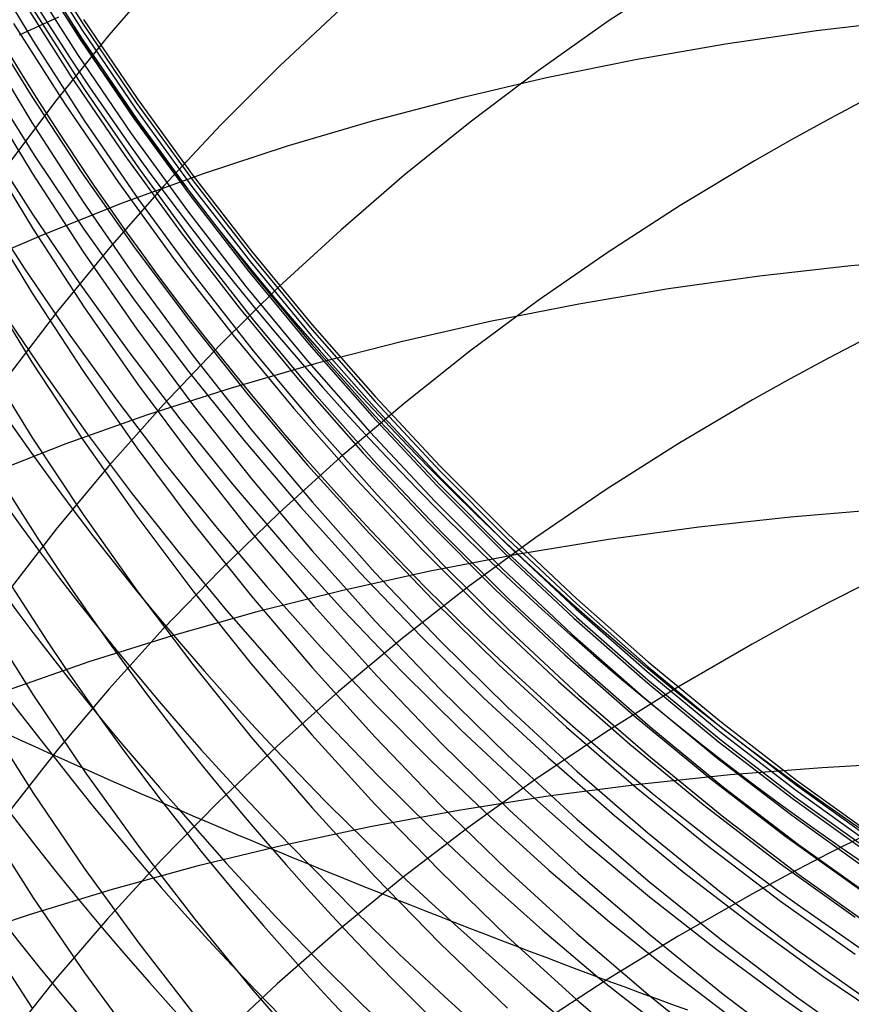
# Model space of a CAD drawing. Extents: x -383 to 1849, y -1185 to -529.
# Tile 817 of 870: x 1819.19 to 1823.47, y -941.25 to -936.18. Entities that reach past the tile are written whole.
import ezdxf

# ---------------------------------------------------------------- set-up
doc = ezdxf.new("R2010")
doc.units = 0
doc.layers.add('PREDEFINITO', color=7, linetype='CONTINUOUS')

msp = doc.modelspace()

# ---------------------------------------------------------------- linework, layer by layer
at = {"layer": 'PREDEFINITO'}
for p, q in [((1819.24630109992, -935.8186834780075, 573.4006862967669), (1819.509928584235, -936.2336268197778, 573.3975062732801)), ((1819.25186885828, -935.7877990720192, 575.0632391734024), (1819.515546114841, -936.2033620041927, 575.0587983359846)), ((1819.007478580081, -935.8731683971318, 584.5595345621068), (1819.25866021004, -936.2921183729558, 584.499836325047)), ((1819.236220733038, -935.8659886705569, 571.861162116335), (1819.499875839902, -936.2810245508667, 571.8643871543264)), ((1819.250630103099, -935.8734803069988, 579.6276031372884), (1819.514277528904, -936.2869337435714, 579.5919600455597)), ((1819.22166252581, -935.9427553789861, 570.3352785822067), (1819.485831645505, -936.3583449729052, 570.3457793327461)), ((1819.926064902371, -935.9354834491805, 629.8464579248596), (1819.646158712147, -936.2593357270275, 629.6051789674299)), ((1822.591390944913, -935.943483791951, 634.7867200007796), (1822.219584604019, -936.187913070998, 634.5859153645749)), ((1819.18964557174, -936.0588019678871, 568.8048221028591), (1819.453419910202, -936.4734024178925, 568.8222007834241)), ((1819.257913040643, -936.1272307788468, 582.8951925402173), (1819.522062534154, -936.5394098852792, 582.8448162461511)), ((1820.842163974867, -936.1229754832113, 632.131785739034), (1820.526058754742, -936.41876320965, 631.9010309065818)), ((1818.996938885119, -936.1655748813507, 565.7363367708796), (1819.246641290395, -936.5705405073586, 565.7670410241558)), ((1819.387674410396, -936.166999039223, 513.9430937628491), (1819.185872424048, -936.2595037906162, 514.0435490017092)), ((1819.515837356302, -936.1781498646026, 576.579025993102), (1819.792208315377, -936.5851334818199, 576.5653388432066)), ((1819.15657275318, -936.1988324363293, 567.2766171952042), (1819.420370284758, -936.6130151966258, 567.3009143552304)), ((1819.515546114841, -936.2033620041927, 575.0587983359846), (1819.79193519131, -936.6105809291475, 575.0547325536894)), ((1822.219584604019, -936.187913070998, 634.5859153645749), (1821.858411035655, -936.4424657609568, 634.3773487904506)), ((1823.764805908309, -936.1808920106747, 510.7269063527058), (1823.292021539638, -936.2373638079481, 510.8500576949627)), ((1819.646158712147, -936.2593357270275, 629.6051789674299), (1819.378868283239, -936.590438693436, 629.3588906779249)), ((1819.509928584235, -936.2336268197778, 573.3975062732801), (1819.786280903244, -936.6402120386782, 573.3946201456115)), ((1823.292021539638, -936.2373638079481, 510.8500576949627), (1822.823548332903, -936.305983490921, 510.9817323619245)), ((1819.000361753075, -936.2933387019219, 587.7303649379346), (1819.251005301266, -936.7091117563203, 587.6530101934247)), ((1819.25866021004, -936.2921183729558, 584.499836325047), (1819.522859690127, -936.7032793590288, 584.4415490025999)), ((1819.499875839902, -936.2810245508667, 571.8643871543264), (1819.776246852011, -936.6877031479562, 571.8676940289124)), ((1819.514277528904, -936.2869337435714, 579.5919600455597), (1819.790648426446, -936.6920857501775, 579.5573379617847)), ((1822.823548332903, -936.305983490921, 510.9817323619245), (1822.35992977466, -936.3867493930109, 511.12183694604)), ((1819.485831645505, -936.3583449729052, 570.3457793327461), (1819.762718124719, -936.7655769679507, 570.3561313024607)), ((1820.526058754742, -936.41876320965, 631.9010309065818), (1820.221803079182, -936.7228632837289, 631.6642286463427)), ((1822.35992977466, -936.3867493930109, 511.12183694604), (1821.901709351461, -936.479659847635, 511.2702780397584)), ((1819.453419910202, -936.4734024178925, 568.8222007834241), (1819.729916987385, -936.8796458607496, 568.8392060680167)), ((1821.901709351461, -936.479659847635, 511.2702780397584), (1821.449430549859, -936.5847131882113, 511.4269622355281)), ((1821.858411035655, -936.4424657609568, 634.3773487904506), (1821.508117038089, -936.7067568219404, 634.1613294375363)), ((1819.023408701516, -936.4978621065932, 564.2245417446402), (1819.265565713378, -936.8820553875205, 564.2600851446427)), ((1819.000632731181, -936.5552606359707, 589.3043652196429), (1819.251294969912, -936.969352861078, 589.218442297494)), ((1819.246641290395, -936.5705405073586, 565.7670410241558), (1819.508413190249, -936.9679142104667, 565.7969922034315)), ((1819.522062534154, -936.5394098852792, 582.8448162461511), (1819.798926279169, -936.9433202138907, 582.7957555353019)), ((1823.565040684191, -936.5809515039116, 636.8418765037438), (1823.36513171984, -936.686440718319, 636.7508692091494)), ((1819.378868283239, -936.590438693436, 629.3588906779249), (1819.12444167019, -936.92839830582, 629.1078847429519)), ((1819.420370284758, -936.6130151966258, 567.3009143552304), (1819.69688009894, -937.0188569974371, 567.3246147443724)), ((1819.79193519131, -936.6105809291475, 575.0547325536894), (1820.080735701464, -937.0089959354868, 575.0510465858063)), ((1819.792208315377, -936.5851334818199, 576.5653388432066), (1820.08098952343, -936.9833309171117, 576.5522571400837)), ((1821.449430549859, -936.5847131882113, 511.4269622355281), (1821.00363685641, -936.7019077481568, 511.5917961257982)), ((1819.786280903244, -936.6402120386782, 573.3946201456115), (1820.07505669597, -937.0379827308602, 573.3920312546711)), ((1819.251005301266, -936.7091117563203, 587.6530101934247), (1819.514673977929, -937.1171669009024, 587.5773936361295)), ((1819.522859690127, -936.7032793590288, 584.4415490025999), (1819.799772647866, -937.1061979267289, 584.384736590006)), ((1819.776246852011, -936.6877031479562, 571.8676940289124), (1820.065033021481, -937.0855671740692, 571.8710790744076)), ((1819.790648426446, -936.6920857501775, 579.5573379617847), (1820.079441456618, -937.0884818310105, 579.523775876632)), ((1820.221803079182, -936.7228632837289, 631.6642286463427), (1819.929644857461, -937.0348852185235, 631.4216800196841)), ((1821.00363685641, -936.7019077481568, 511.5917961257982), (1820.564871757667, -936.8312418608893, 511.7646863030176)), ((1821.508117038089, -936.7067568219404, 634.1613294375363), (1821.168949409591, -936.9804012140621, 633.9381664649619)), ((1823.36513171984, -936.686440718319, 636.7508692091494), (1823.167697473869, -936.7947075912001, 636.6576338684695)), ((1819.762718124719, -936.7655769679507, 570.3561313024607), (1820.052017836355, -937.1639911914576, 570.3663226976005)), ((1819.020185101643, -936.8165933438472, 562.7164984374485), (1819.253577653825, -937.181161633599, 562.7563529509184)), ((1820.564871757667, -936.8312418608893, 511.7646863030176), (1820.133678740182, -936.972713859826, 511.9455393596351)), ((1823.167697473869, -936.7947075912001, 636.6576338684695), (1822.972768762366, -936.9057047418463, 636.562210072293)), ((1819.006054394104, -936.844639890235, 590.8777946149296), (1819.257194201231, -937.2576185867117, 590.7834412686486)), ((1819.265565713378, -936.8820553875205, 564.2600851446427), (1819.51869126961, -937.2592146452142, 564.2947416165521)), ((1819.729916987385, -936.8796458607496, 568.8392060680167), (1820.018835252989, -937.2770766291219, 568.8558189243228)), ((1822.972768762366, -936.9057047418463, 636.562210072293), (1822.590551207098, -937.1357003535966, 636.3649554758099)), ((1819.251294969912, -936.969352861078, 589.218442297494), (1819.51498122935, -937.3757646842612, 589.1344170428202)), ((1819.508413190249, -936.9679142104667, 565.7969922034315), (1819.781980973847, -937.3572791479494, 565.8261587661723)), ((1820.133678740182, -936.972713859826, 511.9455393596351), (1819.710601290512, -937.1263220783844, 512.1342618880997)), ((1819.798926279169, -936.9433202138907, 582.7957555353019), (1820.08820019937, -937.3385073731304, 582.7480658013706)), ((1820.08098952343, -936.9833309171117, 576.5522571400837), (1820.381880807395, -937.3722827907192, 576.5397965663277)), ((1821.168949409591, -936.9804012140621, 633.9381664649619), (1820.841154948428, -937.2630138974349, 633.7081690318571)), ((1819.929644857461, -937.0348852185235, 631.4216800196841), (1819.64983199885, -937.3544385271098, 631.1736860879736)), ((1819.69688009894, -937.0188569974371, 567.3246147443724), (1819.985801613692, -937.4159016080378, 567.3476916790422)), ((1820.07505669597, -937.0379827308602, 573.3920312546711), (1820.37595460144, -937.4264824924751, 573.3897429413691)), ((1820.080735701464, -937.0089959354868, 575.0510465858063), (1820.381647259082, -937.3981471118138, 575.0477451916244)), ((1820.065033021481, -937.0855671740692, 571.8710790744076), (1820.365933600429, -937.4741593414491, 571.874538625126)), ((1820.079441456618, -937.0884818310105, 579.523775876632), (1820.380355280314, -937.4756674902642, 579.4913127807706)), ((1818.990532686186, -937.1185932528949, 561.2102318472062), (1819.21402240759, -937.4646537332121, 561.2539406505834)), ((1819.710601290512, -937.1263220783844, 512.1342618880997), (1819.296182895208, -937.2920648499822, 512.3307604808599)), ((1819.514673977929, -937.1171669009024, 587.5773936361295), (1819.79106624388, -937.5170552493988, 587.5035983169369)), ((1819.799772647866, -937.1061979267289, 584.384736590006), (1820.089094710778, -937.5004206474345, 584.3294630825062)), ((1822.590551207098, -937.1357003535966, 636.3649554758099), (1822.218725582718, -937.3760485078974, 636.1594221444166)), ((1819.000599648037, -937.1772957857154, 592.4468073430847), (1819.251271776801, -937.5876691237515, 592.3444924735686)), ((1819.253577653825, -937.181161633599, 562.7563529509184), (1819.496925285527, -937.5392773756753, 562.7952187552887)), ((1820.052017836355, -937.1639911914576, 570.3663226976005), (1820.353426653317, -937.5531274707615, 570.3763417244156)), ((1819.296182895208, -937.2920648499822, 512.3307604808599), (1819.092390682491, -937.3794861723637, 512.4318966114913)), ((1819.257194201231, -937.2576185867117, 590.7834412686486), (1819.52135392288, -937.6629651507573, 590.6911376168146)), ((1819.51869126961, -937.2592146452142, 564.2947416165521), (1819.782546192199, -937.6289784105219, 564.3284779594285)), ((1820.018835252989, -937.2770766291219, 568.8558189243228), (1820.319873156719, -937.6652390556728, 568.8720203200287)), ((1820.841154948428, -937.2630138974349, 633.7081690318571), (1820.524980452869, -937.5542098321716, 633.4716462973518)), ((1820.08820019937, -937.3385073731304, 582.7480658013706), (1820.389580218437, -937.7245169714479, 582.7018024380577)), ((1819.64983199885, -937.3544385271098, 631.1736860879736), (1819.382612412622, -937.6811327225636, 630.920547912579)), ((1819.51498122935, -937.3757646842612, 589.1344170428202), (1819.791390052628, -937.774049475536, 589.0523816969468)), ((1819.781980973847, -937.3572791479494, 565.8261587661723), (1820.067071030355, -937.7382184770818, 565.8545091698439)), ((1820.381880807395, -937.3722827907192, 576.5397965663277), (1820.694581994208, -937.7515297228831, 576.5279728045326)), ((1822.218725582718, -937.3760485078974, 636.1594221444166), (1821.857538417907, -937.626370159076, 635.9459268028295)), ((1819.985801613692, -937.4159016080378, 567.3476916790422), (1820.28683424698, -937.8036927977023, 567.3701184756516)), ((1820.37595460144, -937.4264824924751, 573.3897429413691), (1820.688673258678, -937.8052549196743, 573.3877585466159)), ((1820.381647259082, -937.3981471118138, 575.0477451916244), (1820.694369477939, -937.777574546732, 575.0448331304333)), ((1823.945226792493, -937.4044611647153, 509.0685098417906), (1823.469604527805, -937.4464395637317, 509.1858734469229)), ((1819.21402240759, -937.4646537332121, 561.2539406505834), (1819.446506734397, -937.8048701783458, 561.2965951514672)), ((1820.365933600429, -937.4741593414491, 571.874538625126), (1820.678647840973, -937.8530223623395, 571.8780690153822)), ((1820.380355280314, -937.4756674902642, 579.4913127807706), (1820.693088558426, -937.8531882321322, 579.459987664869)), ((1823.469604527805, -937.4464395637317, 509.1858734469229), (1822.99777590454, -937.5004203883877, 509.3120860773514)), ((1819.000197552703, -937.5357502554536, 594.0111110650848), (1819.250818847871, -937.9439790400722, 593.900855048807)), ((1819.496925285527, -937.5392773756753, 562.7952187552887), (1819.750019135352, -937.8906272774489, 562.8330618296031)), ((1819.79106624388, -937.5170552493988, 587.5035983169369), (1820.079880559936, -937.9083279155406, 587.4317072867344)), ((1820.089094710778, -937.5004206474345, 584.3294630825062), (1820.390521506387, -937.8854940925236, 584.2757924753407)), ((1822.99777590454, -937.5004203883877, 509.3120860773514), (1822.530281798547, -937.5664054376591, 509.447053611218)), ((1819.251271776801, -937.5876691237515, 592.3444924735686), (1819.514969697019, -937.9904431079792, 592.244378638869)), ((1820.524980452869, -937.5542098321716, 633.4716462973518), (1820.220672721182, -937.8536039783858, 633.2289074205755)), ((1820.353426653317, -937.5531274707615, 570.3763417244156), (1820.666640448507, -937.9325256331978, 570.3861765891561)), ((1822.530281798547, -937.5664054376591, 509.447053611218), (1822.067663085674, -937.6443965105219, 509.5906819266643)), ((1819.782546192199, -937.6289784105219, 564.3284779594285), (1820.056891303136, -937.9909852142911, 564.3612609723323)), ((1821.857538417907, -937.626370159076, 635.9459268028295), (1821.507236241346, -937.88628626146, 635.724786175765)), ((1822.067663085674, -937.6443965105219, 509.5906819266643), (1821.610460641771, -937.7343954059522, 509.7428769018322)), ((1819.095079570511, -937.6770921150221, 559.7434252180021), (1819.311440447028, -937.9971261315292, 559.789026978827)), ((1819.382612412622, -937.6811327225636, 630.920547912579), (1819.128234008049, -938.0145773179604, 630.6625665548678)), ((1819.52135392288, -937.6629651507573, 590.6911376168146), (1819.798229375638, -938.0602307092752, 590.6009855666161)), ((1820.319873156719, -937.6652390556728, 568.8720203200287), (1820.632729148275, -938.0436774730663, 568.8877912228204)), ((1820.067071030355, -937.7382184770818, 565.8545091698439), (1820.363409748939, -938.1103153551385, 565.8820118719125)), ((1820.389580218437, -937.7245169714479, 582.7018024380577), (1820.702762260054, -938.1008946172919, 582.6570208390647)), ((1821.610460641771, -937.7343954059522, 509.7428769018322), (1821.159215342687, -937.8364039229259, 509.9035444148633)), ((1819.791390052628, -937.774049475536, 589.0523816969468), (1820.080219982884, -938.1637606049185, 588.9724285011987)), ((1820.694369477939, -937.777574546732, 575.0448331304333), (1821.018601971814, -938.1468183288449, 575.0423151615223)), ((1820.694581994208, -937.7515297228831, 576.5279728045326), (1821.018792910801, -938.1206123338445, 576.5168015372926)), ((1819.446506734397, -937.8048701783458, 561.2965951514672), (1819.687805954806, -938.1389708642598, 561.3381610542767)), ((1820.28683424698, -937.8036927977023, 567.3701184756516), (1820.599677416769, -938.1817743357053, 567.3918684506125)), ((1820.688673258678, -937.8052549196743, 573.3877585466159), (1821.01291130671, -938.1738436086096, 573.3860814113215)), ((1821.159215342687, -937.8364039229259, 509.9035444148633), (1820.714468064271, -937.950423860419, 510.0725903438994)), ((1823.553987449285, -937.8185678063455, 638.4026117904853), (1823.35410124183, -937.9222348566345, 638.3095375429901)), ((1819.750019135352, -937.8906272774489, 562.8330618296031), (1820.012650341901, -938.2348980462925, 562.8698481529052)), ((1820.220672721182, -937.8536039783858, 633.2289074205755), (1819.928478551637, -938.16081129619, 632.9802615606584)), ((1820.390521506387, -937.8854940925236, 584.2757924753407), (1820.703748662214, -938.2609648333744, 584.2237887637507)), ((1820.678647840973, -937.8530223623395, 571.8780690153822), (1821.002874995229, -938.2216989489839, 571.8816665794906)), ((1820.693088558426, -937.8531882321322, 579.459987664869), (1821.017339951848, -938.2205895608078, 579.4298395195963)), ((1821.507236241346, -937.88628626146, 635.724786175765), (1821.168065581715, -938.1554177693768, 635.4963169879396)), ((1819.000463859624, -937.9236613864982, 595.5683315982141), (1819.251105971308, -938.3297093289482, 595.4501918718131)), ((1819.250818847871, -937.9439790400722, 593.900855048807), (1819.514464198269, -938.3446525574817, 593.7929474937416)), ((1820.079880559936, -937.9083279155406, 587.4317072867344), (1820.380815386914, -938.2905360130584, 587.36180359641)), ((1820.714468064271, -937.950423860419, 510.0725903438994), (1820.276759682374, -938.0764570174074, 510.2499205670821)), ((1820.666640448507, -937.9325256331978, 570.3861765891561), (1820.991355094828, -938.3017255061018, 570.3958154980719)), ((1823.35410124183, -937.9222348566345, 638.3095375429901), (1823.156700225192, -938.0286300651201, 638.2141854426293)), ((1819.311440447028, -937.9971261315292, 559.789026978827), (1819.535609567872, -938.3118591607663, 559.833537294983)), ((1819.514969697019, -937.9904431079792, 592.244378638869), (1819.791391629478, -938.385174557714, 592.1465758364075)), ((1820.056891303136, -937.9909852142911, 564.3612609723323), (1820.34148742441, -938.3448735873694, 564.3930574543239)), ((1820.632729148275, -938.0436774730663, 568.8877912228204), (1820.95710167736, -938.4119362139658, 568.9031126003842)), ((1823.156700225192, -938.0286300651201, 638.2141854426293), (1822.961814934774, -938.1377069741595, 638.116595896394)), ((1819.798229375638, -938.0602307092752, 590.6009855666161), (1820.08751637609, -938.4489663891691, 590.5130870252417)), ((1820.276759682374, -938.0764570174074, 510.2499205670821), (1819.846631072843, -938.2145051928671, 510.4354409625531)), ((1820.702762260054, -938.1008946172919, 582.6570208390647), (1821.027442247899, -938.4671859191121, 582.6137763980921)), ((1819.687805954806, -938.1389708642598, 561.3381610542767), (1819.937740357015, -938.466684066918, 561.378604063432)), ((1820.363409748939, -938.1103153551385, 565.8820118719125), (1820.670723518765, -938.4731529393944, 565.9086353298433)), ((1821.168065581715, -938.1554177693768, 635.4963169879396), (1820.840272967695, -938.4333856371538, 635.2608359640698)), ((1821.018601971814, -938.1468183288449, 575.0423151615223), (1821.354044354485, -938.5054185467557, 575.0401960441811)), ((1821.018792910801, -938.1206123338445, 576.5168015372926), (1821.354213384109, -938.4790712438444, 576.5062984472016)), ((1822.961814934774, -938.1377069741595, 638.116595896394), (1822.579713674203, -938.3637200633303, 637.9148660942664)), ((1819.928478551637, -938.16081129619, 632.9802615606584), (1819.6486447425, -938.4754467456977, 632.7260178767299)), ((1820.080219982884, -938.1637606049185, 588.9724285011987), (1820.381169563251, -938.5444514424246, 588.8946496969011)), ((1820.599677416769, -938.1817743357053, 567.3918684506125), (1820.924030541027, -938.5496899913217, 567.4129149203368)), ((1821.01291130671, -938.1738436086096, 573.3860814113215), (1821.34836738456, -938.5317921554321, 573.3847148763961)), ((1819.846631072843, -938.2145051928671, 510.4354409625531), (1819.424623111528, -938.364570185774, 510.6290574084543)), ((1820.012650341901, -938.2348980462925, 562.8698481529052), (1820.284610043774, -938.5717763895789, 562.9055437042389)), ((1821.002874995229, -938.2216989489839, 571.8816665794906), (1821.338314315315, -938.5797318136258, 571.8853276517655)), ((1821.017339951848, -938.2205895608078, 579.4298395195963), (1821.352808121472, -938.5774169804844, 579.4009073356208)), ((1820.380815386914, -938.2905360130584, 587.36180359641), (1820.693569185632, -938.663230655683, 587.2939702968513)), ((1820.703748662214, -938.2609648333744, 584.2237887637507), (1821.028471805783, -938.6263794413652, 584.1735159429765)), ((1820.991355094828, -938.3017255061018, 570.3958154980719), (1821.327266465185, -938.660266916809, 570.4052466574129)), ((1819.251105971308, -938.3297093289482, 595.4501918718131), (1819.514771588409, -938.7282497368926, 595.3345475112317)), ((1819.514464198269, -938.3446525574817, 593.7929474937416), (1819.790832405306, -938.737330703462, 593.6875067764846)), ((1819.535609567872, -938.3118591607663, 559.833537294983), (1819.76743798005, -938.621066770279, 559.8769240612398)), ((1820.34148742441, -938.3448735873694, 564.3930574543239), (1820.636095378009, -938.6902820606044, 564.4238342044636)), ((1819.424623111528, -938.364570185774, 510.6290574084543), (1819.01127667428, -938.5266537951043, 510.8306757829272)), ((1819.791391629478, -938.385174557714, 592.1465758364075), (1820.080235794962, -938.7714202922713, 592.0511940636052)), ((1822.579713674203, -938.3637200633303, 637.9148660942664), (1822.208041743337, -938.5999024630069, 637.7046713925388)), ((1820.08751637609, -938.4489663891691, 590.5130870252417), (1820.388910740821, -938.8287233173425, 590.4275438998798)), ((1820.840272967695, -938.4333856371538, 635.2608359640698), (1820.524104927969, -938.7198108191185, 635.0186598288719)), ((1820.95710167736, -938.4119362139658, 568.9031126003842), (1821.292689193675, -938.7695596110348, 568.9179654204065)), ((1819.6486447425, -938.4754467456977, 632.7260178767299), (1819.381418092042, -938.7971252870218, 632.4664855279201)), ((1819.937740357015, -938.466684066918, 561.378604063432), (1820.196130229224, -938.7877380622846, 561.4178898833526)), ((1820.670723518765, -938.4731529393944, 565.9086353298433), (1820.988738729, -938.8263143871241, 565.9343480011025)), ((1821.027442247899, -938.4671859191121, 582.6137763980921), (1821.363316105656, -938.8229364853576, 582.572124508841)), ((1821.354044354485, -938.5054185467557, 575.0401960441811), (1821.700396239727, -938.8529152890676, 575.0384805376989)), ((1821.354213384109, -938.4790712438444, 576.5062984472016), (1821.700543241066, -938.8264470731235, 576.4964792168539)), ((1820.381169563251, -938.5444514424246, 588.8946496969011), (1820.693937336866, -938.9156753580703, 588.8191375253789)), ((1820.924030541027, -938.5496899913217, 567.4129149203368), (1821.259593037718, -938.9069835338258, 567.4332312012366)), ((1821.34836738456, -938.5317921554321, 573.3847148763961), (1821.694740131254, -938.8786441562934, 573.3836622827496)), ((1820.284610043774, -938.5717763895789, 562.9055437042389), (1820.565689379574, -938.9009490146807, 562.940114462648)), ((1821.338314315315, -938.5797318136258, 571.8853276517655), (1821.684665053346, -938.9266636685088, 571.8890485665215)), ((1821.352808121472, -938.5774169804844, 579.4009073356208), (1821.699191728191, -938.9232159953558, 579.3732301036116)), ((1822.208041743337, -938.5999024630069, 637.7046713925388), (1821.847043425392, -938.8458825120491, 637.4863350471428)), ((1819.76743798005, -938.621066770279, 559.8769240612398), (1820.006776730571, -938.9245245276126, 559.9191551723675)), ((1820.693569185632, -938.663230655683, 587.2939702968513), (1821.017840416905, -939.0259629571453, 587.228290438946)), ((1821.028471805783, -938.6263794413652, 584.1735159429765), (1821.364386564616, -938.9812844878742, 584.1250380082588)), ((1821.327266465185, -938.660266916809, 570.4052466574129), (1821.67407043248, -939.0076896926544, 570.4144582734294)), ((1820.636095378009, -938.6902820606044, 564.4238342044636), (1820.940475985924, -939.0268491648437, 564.4535580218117)), ((1823.631904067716, -938.7018866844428, 507.5555950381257), (1823.15729932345, -938.7417811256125, 507.6759385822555)), ((1819.514771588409, -938.7282497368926, 595.3345475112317), (1819.791159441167, -939.1188447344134, 595.221525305)), ((1819.790832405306, -938.737330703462, 593.6875067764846), (1820.079622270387, -939.1215733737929, 593.5846512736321)), ((1820.524104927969, -938.7198108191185, 635.0186598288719), (1820.219807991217, -939.0143142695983, 634.7701053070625)), ((1823.15729932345, -938.7417811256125, 507.6759385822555), (1822.686530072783, -938.7935127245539, 507.8053428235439)), ((1819.381418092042, -938.7971252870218, 632.4664855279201), (1819.12704539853, -939.1254618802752, 632.2019736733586)), ((1820.080235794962, -938.7714202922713, 592.0511940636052), (1820.381200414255, -939.1487371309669, 591.958343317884)), ((1820.196130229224, -938.7877380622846, 561.4178898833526), (1820.462795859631, -939.1018611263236, 561.4559842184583)), ((1821.292689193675, -938.7695596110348, 568.9179654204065), (1821.639190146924, -939.116091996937, 568.9323306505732)), ((1822.686530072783, -938.7935127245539, 507.8053428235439), (1822.220134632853, -938.8570844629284, 507.9437110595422)), ((1820.388910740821, -938.8287233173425, 590.4275438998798), (1820.702108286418, -939.1990526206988, 590.3444580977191)), ((1820.988738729, -938.8263143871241, 565.9343480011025), (1821.317181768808, -939.1693828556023, 565.9591183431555)), ((1821.363316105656, -938.8229364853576, 582.572124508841), (1821.710079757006, -939.1676919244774, 582.5321205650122)), ((1821.847043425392, -938.8458825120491, 637.4863350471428), (1821.496963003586, -939.1012885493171, 637.2601803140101)), ((1821.700396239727, -938.8529152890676, 575.0384805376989), (1822.057357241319, -939.1888486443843, 575.0371734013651)), ((1821.700543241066, -938.8264470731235, 576.4964792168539), (1822.057482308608, -939.1622804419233, 576.4873595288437)), ((1822.220134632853, -938.8570844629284, 507.9437110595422), (1821.7586513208, -938.9324993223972, 508.0909465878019)), ((1820.565689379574, -938.9009490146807, 562.940114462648), (1820.855679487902, -939.2221026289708, 562.9735264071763)), ((1820.693937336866, -938.9156753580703, 588.8191375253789), (1821.018221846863, -939.2769857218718, 588.7459842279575)), ((1821.259593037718, -938.9069835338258, 567.4332312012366), (1821.60606432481, -939.2531987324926, 567.4527906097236)), ((1821.694740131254, -938.8786441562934, 573.3836622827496), (1822.051728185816, -939.2139432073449, 573.3829269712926)), ((1820.006776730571, -938.9245245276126, 559.9191551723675), (1820.253476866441, -939.2220080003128, 559.9601985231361)), ((1821.7586513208, -938.9324993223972, 508.0909465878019), (1821.302618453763, -939.0197602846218, 508.2469527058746)), ((1821.684665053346, -938.9266636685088, 571.8890485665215), (1822.04162646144, -939.2620372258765, 571.8928256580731)), ((1821.699191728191, -938.9232159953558, 579.3732301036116), (1822.056189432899, -939.2575321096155, 579.3468468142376)), ((1820.219807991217, -939.0143142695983, 634.7701053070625), (1819.92762868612, -939.3165169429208, 634.5154891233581)), ((1821.364386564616, -938.9812844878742, 584.1250380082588), (1821.711188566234, -939.3252265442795, 584.0784189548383)), ((1821.67407043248, -939.0076896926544, 570.4144582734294), (1822.031462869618, -939.3435336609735, 570.4234385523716)), ((1821.302618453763, -939.0197602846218, 508.2469527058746), (1820.852574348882, -939.1188703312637, 508.4116327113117)), ((1820.940475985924, -939.0268491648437, 564.4535580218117), (1821.254390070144, -939.354213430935, 564.4821957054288)), ((1821.017840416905, -939.0259629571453, 587.228290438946), (1821.353327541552, -939.3782840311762, 587.1648470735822)), ((1819.791159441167, -939.1188447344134, 595.221525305), (1820.079968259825, -939.5010564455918, 595.1112520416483)), ((1820.852574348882, -939.1188703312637, 508.4116327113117), (1820.409057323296, -939.229832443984, 508.5848899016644)), ((1820.462795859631, -939.1018611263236, 561.4559842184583), (1820.737557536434, -939.4087815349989, 561.4928527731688)), ((1821.496963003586, -939.1012885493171, 637.2601803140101), (1821.158044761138, -939.3657489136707, 637.026530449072)), ((1821.639190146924, -939.116091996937, 568.9323306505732), (1821.996302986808, -939.4510777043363, 568.9461892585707)), ((1823.552806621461, -939.0816853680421, 639.9428554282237), (1823.352915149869, -939.1834819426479, 639.8477759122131)), ((1820.079622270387, -939.1215733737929, 593.5846512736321), (1820.380532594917, -939.4969404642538, 593.4844993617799)), ((1820.381200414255, -939.1487371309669, 591.958343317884), (1820.693983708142, -939.5166818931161, 591.8681335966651)), ((1821.317181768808, -939.1693828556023, 565.9591183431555), (1821.655779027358, -939.5019415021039, 565.9829148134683)), ((1821.710079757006, -939.1676919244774, 582.5321205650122), (1822.067429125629, -939.5009978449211, 582.4938199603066)), ((1822.057482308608, -939.1622804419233, 576.4873595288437), (1822.424730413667, -939.4861119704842, 576.4789550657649)), ((1820.702108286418, -939.1990526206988, 590.3444580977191), (1821.026804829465, -939.5595054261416, 590.2639315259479)), ((1822.051728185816, -939.2139432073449, 573.3829269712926), (1822.419030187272, -939.5372329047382, 573.382512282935)), ((1822.057357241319, -939.1888486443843, 575.0371734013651), (1822.424626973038, -939.5127587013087, 575.0362793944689)), ((1823.352915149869, -939.1834819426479, 639.8477759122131), (1823.155510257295, -939.2879606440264, 639.7503667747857)), ((1819.007699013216, -939.2617313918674, 600.1900897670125), (1819.258848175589, -939.6608551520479, 600.0480073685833)), ((1820.409057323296, -939.229832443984, 508.5848899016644), (1819.972605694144, -939.3526496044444, 508.7666275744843)), ((1820.253476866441, -939.2220080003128, 559.9601985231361), (1820.507389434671, -939.513292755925, 560.0000220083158)), ((1820.855679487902, -939.2221026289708, 562.9735264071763), (1821.154371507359, -939.534923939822, 563.0057455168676)), ((1821.60606432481, -939.2531987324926, 567.4527906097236), (1821.963143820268, -939.5878793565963, 567.4715664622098)), ((1822.04162646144, -939.2620372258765, 571.8928256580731), (1822.408897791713, -939.5853951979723, 571.8966552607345)), ((1822.056189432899, -939.2575321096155, 579.3468468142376), (1822.423499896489, -939.5799108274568, 579.3217964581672)), ((1819.92762868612, -939.3165169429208, 634.5154891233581), (1819.647813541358, -939.6260397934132, 634.2551280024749)), ((1821.018221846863, -939.2769857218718, 588.7459842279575), (1821.353721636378, -939.6279359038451, 588.6752820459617)), ((1823.155510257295, -939.2879606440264, 639.7503667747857), (1822.960622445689, -939.3950758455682, 639.6506692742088)), ((1819.972605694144, -939.3526496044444, 508.7666275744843), (1819.543757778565, -939.4873247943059, 508.9567490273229)), ((1821.158044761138, -939.3657489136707, 637.026530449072), (1820.830532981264, -939.6388919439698, 636.7857087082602)), ((1821.254390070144, -939.354213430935, 564.4821957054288), (1821.577598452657, -939.6720133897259, 564.5097140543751)), ((1821.711188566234, -939.3252265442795, 584.0784189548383), (1822.068573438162, -939.6577521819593, 584.033722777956)), ((1822.031462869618, -939.3435336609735, 570.4234385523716), (1822.3991396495, -939.6673386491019, 570.4321757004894)), ((1820.737557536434, -939.4087815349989, 561.4928527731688), (1821.020235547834, -939.7082275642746, 561.5284612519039)), ((1821.353327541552, -939.3782840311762, 587.1648470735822), (1821.699729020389, -939.7197449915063, 587.1037232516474)), ((1822.960622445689, -939.3950758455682, 639.6506692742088), (1822.578520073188, -939.617033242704, 639.4445742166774)), ((1821.996302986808, -939.4510777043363, 568.9461892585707), (1822.363726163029, -939.7740610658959, 568.959522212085)), ((1819.543757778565, -939.4873247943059, 508.9567490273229), (1819.123051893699, -939.6338609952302, 509.1551575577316)), ((1820.079968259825, -939.5010564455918, 595.1112520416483), (1820.380896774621, -939.8744469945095, 595.0038545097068)), ((1820.380532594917, -939.4969404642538, 593.4844993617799), (1820.693262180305, -939.8629918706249, 593.3871694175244)), ((1820.507389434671, -939.513292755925, 560.0000220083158), (1820.768365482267, -939.7981543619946, 560.0385935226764)), ((1820.693983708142, -939.5166818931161, 591.8681335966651), (1821.018283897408, -939.8748113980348, 591.7806748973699)), ((1821.655779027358, -939.5019415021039, 565.9829148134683), (1822.004256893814, -939.8235734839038, 566.0057058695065)), ((1822.067429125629, -939.5009978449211, 582.4938199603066), (1822.435060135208, -939.8223998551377, 582.4572780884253)), ((1822.424626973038, -939.5127587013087, 575.0362793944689), (1822.801905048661, -939.8241855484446, 575.0358032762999)), ((1822.424730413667, -939.4861119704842, 576.4789550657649), (1822.801987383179, -939.7974822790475, 576.4712815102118)), ((1821.026804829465, -939.5595054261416, 590.2639315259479), (1821.36269618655, -939.9096328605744, 590.1860660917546)), ((1821.154371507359, -939.534923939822, 563.0057455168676), (1821.461556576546, -939.839099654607, 563.0367377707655)), ((1822.419030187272, -939.5372329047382, 573.382512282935), (1822.796344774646, -939.8480568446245, 573.382421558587)), ((1819.647813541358, -939.6260397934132, 634.2551280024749), (1819.380609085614, -939.942503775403, 633.9893386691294)), ((1821.963143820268, -939.5878793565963, 567.4715664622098), (1822.330530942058, -939.9105691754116, 567.4895320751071)), ((1822.578520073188, -939.617033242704, 639.4445742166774), (1822.206852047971, -939.8489891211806, 639.2298208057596)), ((1822.408897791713, -939.5853951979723, 571.8966552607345), (1822.786178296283, -939.89628029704, 571.9005337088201)), ((1822.423499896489, -939.5799108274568, 579.3217964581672), (1822.800821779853, -939.8898976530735, 579.2981180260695)), ((1819.258848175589, -939.6608551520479, 600.0480073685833), (1819.523004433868, -940.0526474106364, 599.9088513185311)), ((1820.830532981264, -939.6388919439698, 636.7857087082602), (1820.514671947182, -939.9203459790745, 636.5380383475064)), ((1821.353721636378, -939.6279359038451, 588.6752820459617), (1821.700135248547, -939.9680792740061, 588.6071232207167)), ((1821.577598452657, -939.6720133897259, 564.5097140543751), (1821.909861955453, -939.979887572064, 564.5360798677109)), ((1822.068573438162, -939.6577521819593, 584.033722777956), (1822.436236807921, -939.9784079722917, 583.991013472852)), ((1822.3991396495, -939.6673386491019, 570.4321757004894), (1822.77679664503, -939.9786444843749, 570.4406579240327)), ((1821.020235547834, -939.7082275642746, 561.5284612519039), (1821.310650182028, -939.9999274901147, 561.5627753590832)), ((1821.699729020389, -939.7197449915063, 587.1037232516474), (1822.056743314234, -940.0498969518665, 587.0450020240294)), ((1819.00832760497, -939.7691067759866, 601.7097177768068), (1819.259530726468, -940.1654134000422, 601.559733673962)), ((1822.363726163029, -939.7740610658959, 568.959522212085), (1822.74115812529, -940.0845864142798, 568.9723104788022)), ((1820.768365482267, -939.7981543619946, 560.0385935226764), (1821.036256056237, -940.0763683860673, 560.0758809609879)), ((1822.004256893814, -939.8235734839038, 566.0057058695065), (1822.362341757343, -940.1338619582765, 566.0274599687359)), ((1822.435060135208, -939.8223998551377, 582.4572780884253), (1822.812668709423, -940.1314435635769, 582.422550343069)), ((1822.801905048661, -939.8241855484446, 575.0358032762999), (1823.188891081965, -940.1226692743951, 575.0357498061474)), ((1822.801987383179, -939.7974822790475, 576.4712815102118), (1823.188953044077, -940.095931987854, 576.4643545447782)), ((1820.380896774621, -939.8744469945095, 595.0038545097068), (1820.693643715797, -940.2385785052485, 594.8994594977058)), ((1820.693262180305, -939.8629918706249, 593.3871694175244), (1821.017509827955, -940.2192874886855, 593.2927798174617)), ((1821.018283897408, -939.8748113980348, 591.7806748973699), (1821.353799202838, -940.2226824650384, 591.6960772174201)), ((1821.461556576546, -939.839099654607, 563.0367377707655), (1821.777025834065, -940.1343164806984, 563.066469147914)), ((1822.206852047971, -939.8489891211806, 639.2298208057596), (1821.845862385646, -940.0905784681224, 639.0067391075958)), ((1822.796344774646, -939.8480568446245, 573.382421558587), (1823.183370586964, -940.1459586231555, 573.3826581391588)), ((1820.514671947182, -939.9203459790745, 636.5380383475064), (1820.21070594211, -940.2097393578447, 636.2838426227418)), ((1821.36269618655, -939.9096328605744, 590.1860660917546), (1821.709478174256, -940.2489860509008, 590.110963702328)), ((1822.330530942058, -939.9105691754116, 567.4895320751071), (1822.707925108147, -940.2208119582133, 567.5066607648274)), ((1822.786178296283, -939.89628029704, 571.9005337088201), (1823.173167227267, -940.1942352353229, 571.9044573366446)), ((1822.800821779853, -939.8898976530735, 579.2981180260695), (1823.187853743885, -940.1870380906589, 579.2758505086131)), ((1819.380609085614, -939.942503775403, 633.9893386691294), (1819.126261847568, -940.2655298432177, 633.7184378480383)), ((1821.700135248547, -939.9680792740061, 588.6071232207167), (1822.057161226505, -940.2969692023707, 588.5415999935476)), ((1821.909861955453, -939.979887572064, 564.5360798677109), (1822.250941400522, -940.2774745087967, 564.5612599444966)), ((1822.436236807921, -939.9784079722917, 583.991013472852), (1822.813874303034, -940.286740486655, 583.9503550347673)), ((1822.77679664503, -939.9786444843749, 570.4406579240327), (1823.164129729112, -940.2769909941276, 570.4488734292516)), ((1821.310650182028, -939.9999274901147, 561.5627753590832), (1821.608621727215, -940.2836095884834, 561.5957607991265)), ((1823.321223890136, -940.0319850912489, 506.0705776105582), (1822.846773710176, -940.069458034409, 506.1937668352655)), ((1823.799012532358, -940.0061762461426, 505.9567601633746), (1823.321223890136, -940.0319850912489, 506.0705776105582)), ((1819.523004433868, -940.0526474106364, 599.9088513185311), (1819.799864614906, -940.4366734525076, 599.7727757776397)), ((1821.036256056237, -940.0763683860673, 560.0758809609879), (1821.310912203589, -940.3477103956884, 560.1118522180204)), ((1822.056743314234, -940.0498969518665, 587.0450020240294), (1822.424068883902, -940.3682910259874, 586.9887664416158)), ((1822.846773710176, -940.069458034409, 506.1937668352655), (1822.376201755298, -940.1185997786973, 506.3262282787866)), ((1821.845862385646, -940.0905784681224, 639.0067391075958), (1821.495795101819, -940.3414362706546, 638.7756591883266)), ((1822.376201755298, -940.1185997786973, 506.3262282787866), (1821.910047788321, -940.1794150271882, 506.4678623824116)), ((1822.362341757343, -940.1338619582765, 566.0274599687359), (1822.729760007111, -940.4323900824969, 566.0481455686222)), ((1822.74115812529, -940.0845864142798, 568.9723104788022), (1823.128297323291, -940.382198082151, 568.9845350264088)), ((1822.812668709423, -940.1314435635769, 582.422550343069), (1823.199950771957, -940.4276745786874, 582.3896921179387)), ((1823.188891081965, -940.1226692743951, 575.0357498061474), (1823.585284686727, -940.4077499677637, 575.0361237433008)), ((1823.188953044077, -940.095931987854, 576.4643545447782), (1823.585327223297, -940.3810017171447, 576.4581898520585)), ((1819.259530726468, -940.1654134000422, 601.559733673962), (1819.523740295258, -940.5544489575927, 601.4128203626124)), ((1821.910047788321, -940.1794150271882, 506.4678623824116), (1821.448851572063, -940.2519084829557, 506.6185695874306)), ((1821.777025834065, -940.1343164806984, 563.066469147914), (1822.100570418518, -940.4202611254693, 563.0949056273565)), ((1823.183370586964, -940.1459586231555, 573.3826581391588), (1823.579806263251, -940.4304818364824, 573.3832253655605)), ((1820.21070594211, -940.2097393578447, 636.2838426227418), (1819.918879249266, -940.5067004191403, 636.0234447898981)), ((1821.017509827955, -940.2192874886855, 593.2927798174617), (1821.352974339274, -940.5653872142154, 593.2014489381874)), ((1821.353799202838, -940.2226824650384, 591.6960772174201), (1821.700227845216, -940.5598519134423, 591.6144505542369)), ((1822.707925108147, -940.2208119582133, 567.5066607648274), (1823.0950257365, -940.518151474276, 567.5229258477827)), ((1823.173167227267, -940.1942352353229, 571.9044573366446), (1823.569563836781, -940.4788027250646, 571.9084224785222)), ((1823.187853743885, -940.1870380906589, 579.2758505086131), (1823.584294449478, -940.4708776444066, 579.2550328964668)), ((1820.005443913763, -940.2444268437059, 555.5719276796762), (1820.252558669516, -940.5251305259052, 555.6238839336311)), ((1820.693643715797, -940.2385785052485, 594.8994594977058), (1821.017907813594, -940.5930131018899, 594.7981937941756)), ((1821.448851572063, -940.2519084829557, 506.6185695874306), (1820.993152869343, -940.3360848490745, 506.7782503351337)), ((1821.608621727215, -940.2836095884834, 561.5957607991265), (1821.913970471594, -940.5590021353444, 561.6273832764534)), ((1821.709478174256, -940.2489860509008, 590.110963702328), (1822.066846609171, -940.5771161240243, 590.0387262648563)), ((1822.250941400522, -940.2774745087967, 564.5612599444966), (1822.600597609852, -940.5644127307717, 564.5852210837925)), ((1823.164129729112, -940.2769909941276, 570.4488734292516), (1823.560834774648, -940.5619180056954, 570.4568104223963)), ((1819.006338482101, -940.3085955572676, 603.2183678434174), (1819.257498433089, -940.7017803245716, 603.0606146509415)), ((1820.993152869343, -940.3360848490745, 506.7782503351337), (1820.54349144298, -940.4319488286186, 506.9468050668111)), ((1822.057161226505, -940.2969692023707, 588.5415999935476), (1822.424498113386, -940.6141590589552, 588.4788046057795)), ((1822.813874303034, -940.286740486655, 583.9503550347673), (1823.201181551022, -940.5822962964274, 583.9118114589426)), ((1821.495795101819, -940.3414362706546, 638.7756591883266), (1821.156894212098, -940.6011975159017, 638.5369111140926)), ((1821.310912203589, -940.3477103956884, 560.1118522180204), (1821.592184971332, -940.6119559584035, 560.1464751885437)), ((1822.424068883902, -940.3682910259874, 586.9887664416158), (1822.801404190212, -940.6744783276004, 586.9350995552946)), ((1823.128297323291, -940.382198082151, 568.9845350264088), (1823.524842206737, -940.6664404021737, 568.9961768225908)), ((1823.553893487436, -940.3743820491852, 641.4602174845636), (1823.354007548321, -940.4741658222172, 641.3632374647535)), ((1819.799864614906, -940.4366734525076, 599.7727757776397), (1820.089125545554, -940.8124985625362, 599.6399349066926)), ((1820.54349144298, -940.4319488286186, 506.9468050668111), (1820.100407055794, -940.5395051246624, 507.1241342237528)), ((1822.100570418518, -940.4202611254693, 563.0949056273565), (1822.431981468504, -940.6966202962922, 563.1220131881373)), ((1822.729760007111, -940.4323900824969, 566.0481455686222), (1823.106238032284, -940.7187410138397, 566.0677311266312)), ((1823.199950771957, -940.4276745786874, 582.3896921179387), (1823.59660224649, -940.7106385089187, 582.3587588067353)), ((1823.354007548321, -940.4741658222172, 641.3632374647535), (1823.156605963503, -940.5765797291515, 641.2638790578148)), ((1819.918879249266, -940.5067004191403, 636.0234447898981), (1819.639436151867, -940.8108575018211, 635.7571681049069)), ((1820.100407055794, -940.5395051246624, 507.1241342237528), (1819.664439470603, -940.65875844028, 507.3101382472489)), ((1820.252558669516, -940.5251305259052, 555.6238839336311), (1820.506315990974, -940.7998691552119, 555.6742129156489)), ((1823.0950257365, -940.518151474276, 567.5229258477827), (1823.491532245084, -940.8021314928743, 567.5383006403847)), ((1819.523740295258, -940.5544489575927, 601.4128203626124), (1819.800652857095, -940.9357814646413, 601.2691407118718)), ((1820.692800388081, -940.5437815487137, 557.1404037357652), (1820.915210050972, -940.7702359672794, 557.1777009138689)), ((1821.352974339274, -940.5653872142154, 593.2014489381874), (1821.699354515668, -940.9008509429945, 593.1132951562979)), ((1821.700227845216, -940.5598519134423, 591.6144505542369), (1822.057268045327, -940.8858765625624, 591.5359049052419)), ((1821.913970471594, -940.5590021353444, 561.6273832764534), (1822.226516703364, -940.8258334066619, 561.6576084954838)), ((1822.066846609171, -940.5771161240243, 590.0387262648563), (1822.434497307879, -940.8935742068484, 589.9694556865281)), ((1822.600597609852, -940.5644127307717, 564.5852210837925), (1822.958591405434, -940.8403407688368, 564.6079300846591)), ((1823.156605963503, -940.5765797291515, 641.2638790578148), (1822.96171929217, -940.6815792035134, 641.1621842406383)), ((1823.201181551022, -940.5822962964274, 583.9118114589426), (1823.59785417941, -940.8646219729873, 583.8754467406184)), ((1821.156894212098, -940.6011975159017, 638.5369111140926), (1820.829403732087, -940.869497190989, 638.2908249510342)), ((1821.017907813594, -940.5930131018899, 594.7981937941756), (1821.353387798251, -940.9373129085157, 594.7001841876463)), ((1821.592184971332, -940.6119559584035, 560.1464751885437), (1821.879925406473, -940.8688806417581, 560.1797177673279)), ((1822.424498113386, -940.6141590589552, 588.4788046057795), (1822.801844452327, -940.9192022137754, 588.4188292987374)), ((1819.664439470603, -940.65875844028, 507.3101382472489), (1819.236128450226, -940.7897134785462, 507.5047175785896)), ((1822.96171929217, -940.6815792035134, 641.1621842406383), (1822.579612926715, -940.8991565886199, 640.9519532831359)), ((1822.801404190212, -940.6744783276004, 586.9350995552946), (1823.188447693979, -940.9680099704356, 586.8840844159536)), ((1819.257498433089, -940.7017803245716, 603.0606146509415), (1819.521677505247, -941.0877477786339, 602.9060785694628)), ((1822.431981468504, -940.6966202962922, 563.1220131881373), (1822.771050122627, -940.9630807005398, 563.1477578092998)), ((1823.106238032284, -940.7187410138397, 566.0677311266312), (1823.491502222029, -940.9924979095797, 566.0861851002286)), ((1819.236128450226, -940.7897134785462, 507.5047175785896), (1818.816013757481, -940.9323749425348, 507.707772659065)), ((1820.915210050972, -940.7702359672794, 557.1777009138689), (1821.142197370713, -940.9920436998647, 557.21387509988)), ((1819.639436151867, -940.8108575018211, 635.7571681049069), (1819.372620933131, -941.1218389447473, 635.4853358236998)), ((1820.089125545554, -940.8124985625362, 599.6399349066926), (1820.390484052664, -941.1796880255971, 599.5104828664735)), ((1820.506315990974, -940.7998691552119, 555.6742129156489), (1820.766577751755, -941.0684387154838, 555.7228749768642)), ((1821.427582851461, -940.837309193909, 558.686310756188), (1821.816644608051, -941.1863006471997, 558.7367547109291)), ((1822.226516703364, -940.8258334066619, 561.6576084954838), (1822.546080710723, -941.0838316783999, 561.6864021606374)), ((1822.958591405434, -940.8403407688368, 564.6079300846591), (1823.324683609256, -941.1048971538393, 564.6293537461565)), ((1819.000626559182, -940.8819819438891, 604.7146136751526), (1819.251288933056, -941.2712789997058, 604.5493661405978)), ((1820.829403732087, -940.869497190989, 638.2908249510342), (1820.513567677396, -941.1459702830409, 638.0377307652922)), ((1821.879925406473, -940.8688806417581, 560.1797177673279), (1822.17398455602, -941.1182600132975, 560.211547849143)), ((1822.057268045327, -940.8858765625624, 591.5359049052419), (1822.424618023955, -941.2003132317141, 591.4605502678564)), ((1822.434497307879, -940.8935742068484, 589.9694556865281), (1822.812126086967, -941.1979114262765, 589.903253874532)), ((1819.800652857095, -940.9357814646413, 601.2691407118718), (1820.089964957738, -941.3089789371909, 601.1288575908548)), ((1821.353387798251, -940.9373129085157, 594.7001841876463), (1821.69978240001, -941.2710400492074, 594.6055574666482)), ((1821.699354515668, -940.9008509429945, 593.1132951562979), (1822.056349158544, -941.225238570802, 593.028436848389)), ((1822.579612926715, -940.8991565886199, 640.9519532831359), (1822.207932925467, -941.1265414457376, 640.7328804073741)), ((1822.801844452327, -940.9192022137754, 588.4188292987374), (1823.188898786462, -941.2116520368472, 588.3617663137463)), ((1821.142197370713, -940.9920436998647, 557.21387509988), (1821.373678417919, -941.209080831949, 557.2489044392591)), ((1822.771050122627, -940.9630807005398, 563.1477578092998), (1823.117567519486, -941.219329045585, 563.172105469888)), ((1823.188447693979, -940.9680099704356, 586.8840844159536), (1823.584897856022, -941.2484370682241, 586.8358040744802)), ((1819.521677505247, -941.0877477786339, 602.9060785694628), (1819.798571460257, -941.4660703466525, 602.7549305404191)), ((1820.766577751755, -941.0684387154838, 555.7228749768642), (1821.033205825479, -941.330635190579, 555.7698304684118)), ((1822.546080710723, -941.0838316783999, 561.6864021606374), (1822.872482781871, -941.3327252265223, 561.7137299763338)), ((1819.372620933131, -941.1218389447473, 635.4853358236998), (1819.118677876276, -941.4392730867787, 635.2082712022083)), ((1820.513567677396, -941.1459702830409, 638.0377307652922), (1820.20963006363, -941.4302517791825, 637.777958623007)), ((1822.207932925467, -941.1265414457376, 640.7328804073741), (1821.846923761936, -941.3633772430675, 640.5053014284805)), ((1823.324683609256, -941.1048971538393, 564.6293537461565), (1823.698635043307, -941.3577204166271, 564.6494588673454)), ((1820.390484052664, -941.1796880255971, 599.5104828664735), (1820.703636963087, -941.537807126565, 599.384573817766)), ((1821.816644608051, -941.1863006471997, 558.7367547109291), (1822.015534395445, -941.3556508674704, 558.7608866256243)), ((1822.812126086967, -941.1979114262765, 589.903253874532), (1823.19942876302, -941.4896789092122, 589.8402227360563)), ((1821.373678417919, -941.209080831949, 557.2489044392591), (1821.609569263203, -941.4212234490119, 557.2827670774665)), ((1822.056349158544, -941.225238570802, 593.028436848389), (1822.423657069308, -941.5381099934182, 592.9469923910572)), ((1822.424618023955, -941.2003132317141, 591.4605502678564), (1822.801976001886, -941.5027187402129, 591.3884966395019)), ((1823.117567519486, -941.219329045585, 563.172105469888), (1823.471324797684, -941.4650520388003, 563.1950221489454)), ((1823.188898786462, -941.2116520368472, 588.3617663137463), (1823.585359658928, -941.4910618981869, 588.3077078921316))]:
    msp.add_line(p, q, dxfattribs=at)
at = {"layer": 'PREDEFINITO', "extrusion": (0.01527697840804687, 0.101694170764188, 0.9946984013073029)}
msp.add_arc((-1949.427669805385, 700.9212284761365, 493.7866391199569), 14.99696096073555, 132.0550495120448, 314.6365593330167, dxfattribs=at)
at = {"layer": 'PREDEFINITO', "extrusion": (-0.01680346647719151, -0.114563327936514, 0.9932738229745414)}
msp.add_arc((1947.266360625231, -580.7659228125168, 654.0302628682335), 14.9416585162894, 95.84327124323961, 275.2787165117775, dxfattribs=at)
at = {"layer": 'PREDEFINITO', "extrusion": (-0.01682422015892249, -0.171810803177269, 0.9849862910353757)}
msp.add_arc((1913.771170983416, -633.2235835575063, 707.5748562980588), 14.96078830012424, 82.65114577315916, 280.0999895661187, dxfattribs=at)
at = {"layer": 'PREDEFINITO', "extrusion": (-0.0169148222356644, -0.07459487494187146, 0.9970704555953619)}
msp.add_arc((1991.818707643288, -454.2157462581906, 615.4053433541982), 14.93819540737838, 107.3243062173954, 274.6342481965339, dxfattribs=at)
at = {"layer": 'PREDEFINITO', "extrusion": (-0.01683288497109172, -0.3075132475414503, 0.9513949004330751)}
msp.add_arc((1880.171093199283, -604.8759386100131, 826.0284236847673), 14.97897654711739, 55.8389829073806, 295.2730315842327, dxfattribs=at)
at = {"layer": 'PREDEFINITO', "extrusion": (-0.01680727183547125, -0.3261209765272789, 0.9451786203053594)}
msp.add_arc((1877.534512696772, -594.1837602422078, 841.425734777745), 14.97443206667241, 51.68409155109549, 297.6498818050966, dxfattribs=at)
at = {"layer": 'PREDEFINITO', "extrusion": (0.03370463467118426, 0.1796916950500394, 0.9831454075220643)}
msp.add_arc((-1971.445822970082, 668.4891134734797, 441.5997810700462), 14.85648793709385, 330.6299803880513, 58.37375432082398, dxfattribs=at)
at = {"layer": 'PREDEFINITO', "extrusion": (0.03840575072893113, 0.1989779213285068, 0.9792511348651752)}
msp.add_arc((-1974.365504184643, 667.1937490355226, 428.357999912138), 14.78601798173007, 335.2946483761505, 55.29157586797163, dxfattribs=at)
at = {"layer": 'PREDEFINITO', "extrusion": (0.04277473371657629, 0.2181467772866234, 0.9749781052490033)}
msp.add_arc((-1975.931178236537, 670.0394165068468, 414.4094220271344), 14.70156824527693, 339.907095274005, 52.17370790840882, dxfattribs=at)
at = {"layer": 'PREDEFINITO', "extrusion": (0.04734977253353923, 0.2372233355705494, 0.9703005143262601)}
msp.add_arc((-1977.710806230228, 671.8327658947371, 400.695915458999), 14.60553444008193, 344.5124611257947, 49.01345259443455, dxfattribs=at)
at = {"layer": 'PREDEFINITO', "extrusion": (0.06085069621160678, 0.2938485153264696, 0.9539131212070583)}
msp.add_arc((-1982.010637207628, 681.2031101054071, 358.4059843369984), 14.95304766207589, 35.41266342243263, 135.0622067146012, dxfattribs=at)
at = {"layer": 'PREDEFINITO', "extrusion": (0.07103850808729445, 0.9860511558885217, 0.1505212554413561)}
msp.add_arc((-1959.287853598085, 637.3671257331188, -714.2162204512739), 83.38583446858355, 19.87130109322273, 27.83945389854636, dxfattribs=at)
at = {"layer": 'PREDEFINITO', "extrusion": (0.05640473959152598, 0.2750530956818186, 0.959773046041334)}
msp.add_arc((-1980.98269314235, 677.388495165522, 372.7477319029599), 14.97554083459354, 41.4003880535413, 134.8305370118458, dxfattribs=at)
at = {"layer": 'PREDEFINITO', "extrusion": (0.05190493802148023, 0.2561864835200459, 0.9652328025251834)}
msp.add_arc((-1979.707173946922, 674.1646071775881, 386.8361147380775), 14.98700380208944, 44.79781140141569, 134.6350759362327, dxfattribs=at)
at = {"layer": 'PREDEFINITO', "extrusion": (0.04740610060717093, 0.2372513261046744, 0.9702909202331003)}
msp.add_arc((-1978.250708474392, 671.3365629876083, 400.766770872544), 14.97539275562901, 48.0894225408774, 134.4820405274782, dxfattribs=at)
at = {"layer": 'PREDEFINITO', "extrusion": (0.02914033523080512, 0.1602718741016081, 0.9866426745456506)}
msp.add_arc((-1968.362259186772, 669.8948358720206, 454.9925933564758), 15.16064796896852, 61.52693209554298, 133.0743696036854, dxfattribs=at)

doc.saveas('drawing.dxf')
